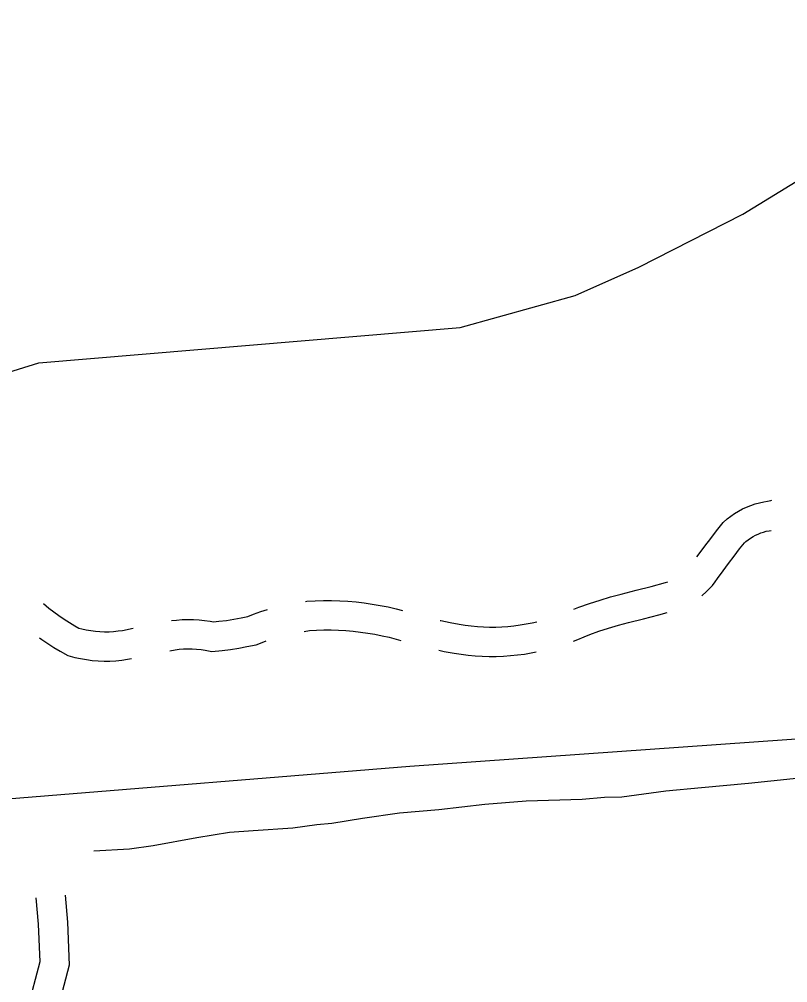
# Model space of a CAD drawing. Extents: x 3329297 to 3367176, y 649250 to 674653.
# Drawn here: x 3351148 to 3351934, y 661724 to 662709 of the extents above; entities that cross this region are included whole.
import ezdxf

# ---------------------------------------------------------------- set-up
doc = ezdxf.new("R2010")
doc.units = 0
for name, color, linetype in [('V-ROAD-CNTR', 7, 'Continuous'), ('V-SITE-OTLN', 7, 'Continuous'), ('V-TOPO-SHOR', 7, 'Continuous')]:
    doc.layers.add(name, color=color, linetype=linetype)

msp = doc.modelspace()

# ---------------------------------------------------------------- linework, layer by layer
at = {"layer": 'V-ROAD-CNTR'}
for points in [[(3351840.99, 662159.43), (3351843.38, 662162.74), (3351849.14, 662170.55), (3351854.97, 662178.3), (3351860.88, 662185.98), (3351867.68, 662194.65), (3351871.9, 662198.35), (3351875.57, 662201.2), (3351879.38, 662203.84), (3351883.35, 662206.26), (3351887.44, 662208.45), (3351891.65, 662210.4), (3351895.97, 662212.11), (3351900.38, 662213.57), (3351904.86, 662214.78), (3351909.41, 662215.73), (3351912.95, 662216.26), (3351916.53, 662217.11), (3351917.6, 662217.41)], [(3351846.06, 662119.84), (3351846.62, 662120.28), (3351850.17, 662123.42), (3351853.52, 662126.75), (3351856.68, 662130.27), (3351859.64, 662133.96), (3351862.1, 662137.42), (3351867.61, 662145.06), (3351873.19, 662152.62), (3351878.85, 662160.13), (3351884.57, 662167.58), (3351889.55, 662173.92), (3351891.02, 662175.21), (3351893.33, 662177.01), (3351895.75, 662178.68), (3351898.25, 662180.21), (3351900.83, 662181.59), (3351903.49, 662182.82), (3351906.22, 662183.9), (3351909, 662184.83), (3351911.83, 662185.59), (3351914.69, 662186.18), (3351916.72, 662186.49)], [(3351715.31, 662105.91), (3351720.1, 662108.13), (3351731.24, 662111.98), (3351741.91, 662115.39), (3351752.67, 662118.55), (3351763.45, 662121.45), (3351778.91, 662125.3), (3351794.11, 662129.27), (3351808.93, 662133.33), (3351811.14, 662134.07)], [(3351173.3, 662111.76), (3351178.77, 662107.2), (3351183.81, 662103.26), (3351188.98, 662099.48), (3351194.27, 662095.85), (3351199.67, 662092.4), (3351205.18, 662089.11), (3351209.37, 662086.78), (3351212.42, 662085.96), (3351216.98, 662084.96), (3351221.59, 662084.16), (3351226.22, 662083.57), (3351230.88, 662083.19), (3351235.54, 662083.02), (3351240.22, 662083.06), (3351244.88, 662083.31), (3351249.53, 662083.77), (3351254.02, 662084.42), (3351264.7, 662086.65)], [(3351441.09, 662113.92), (3351442.26, 662114.08), (3351451, 662114.56), (3351459.32, 662114.78), (3351467.64, 662114.77), (3351475.96, 662114.54), (3351484.27, 662114.07), (3351492.57, 662113.38), (3351500.84, 662112.46), (3351509.08, 662111.31), (3351517.29, 662109.93), (3351525.46, 662108.33), (3351533.57, 662106.5), (3351540.18, 662104.82)], [(3351303.94, 662094.38), (3351309.12, 662094.98), (3351314.87, 662095.4), (3351320.63, 662095.56), (3351326.39, 662095.48), (3351332.14, 662095.15), (3351337.87, 662094.57), (3351343.56, 662093.74), (3351346.79, 662093.12), (3351352.52, 662093.67), (3351360.15, 662094.63), (3351367.75, 662095.8), (3351375.31, 662097.19), (3351381.87, 662098.59), (3351387.93, 662100.94), (3351395.43, 662103.57), (3351402.01, 662105.63)], [(3351714.96, 662073.26), (3351719.24, 662074.92), (3351725.78, 662077.7), (3351731.34, 662080.27), (3351740.71, 662083.51), (3351750.71, 662086.71), (3351760.78, 662089.67), (3351770.96, 662092.4), (3351786.33, 662096.23), (3351801.86, 662100.29), (3351810.36, 662102.62)], [(3351578.49, 662094.56), (3351579.3, 662094.37), (3351588.69, 662092.38), (3351598.04, 662090.61), (3351604.2, 662089.64), (3351610.4, 662088.88), (3351616.61, 662088.31), (3351622.84, 662087.94), (3351629.08, 662087.77), (3351635.32, 662087.81), (3351641.56, 662088.04), (3351647.79, 662088.46), (3351653.99, 662089.09), (3351660.17, 662089.92), (3351666.43, 662090.96), (3351672.59, 662092.09), (3351677.48, 662093.15)], [(3351439.45, 662083.4), (3351445.16, 662084.2), (3351452.21, 662084.58), (3351459.71, 662084.78), (3351467.2, 662084.78), (3351474.7, 662084.56), (3351482.18, 662084.14), (3351489.65, 662083.52), (3351497.1, 662082.69), (3351504.52, 662081.65), (3351511.91, 662080.41), (3351519.26, 662078.97), (3351526.58, 662077.32), (3351533.72, 662075.5), (3351538.34, 662074.11)], [(3351169.17, 662076.8), (3351171.64, 662074.99), (3351177.7, 662070.84), (3351183.89, 662066.88), (3351190.2, 662063.11), (3351198.04, 662058.75), (3351205.32, 662056.81), (3351211.2, 662055.51), (3351217.14, 662054.49), (3351223.1, 662053.73), (3351229.11, 662053.24), (3351235.12, 662053.02), (3351241.14, 662053.07), (3351247.15, 662053.39), (3351253.15, 662053.98), (3351259.23, 662054.86), (3351263.21, 662055.69)], [(3351302.41, 662063.58), (3351307.75, 662064.62), (3351311.94, 662065.1), (3351316.39, 662065.43), (3351320.85, 662065.56), (3351325.31, 662065.49), (3351329.75, 662065.24), (3351334.18, 662064.78), (3351338.59, 662064.14), (3351345.39, 662062.85), (3351355.82, 662063.85), (3351364.3, 662064.91), (3351372.75, 662066.21), (3351381.16, 662067.76), (3351390.49, 662069.75), (3351398.32, 662072.79), (3351400.72, 662073.64)], [(3351577.37, 662064.11), (3351582.79, 662062.97), (3351592.93, 662061.04), (3351600.05, 662059.93), (3351607.19, 662059.05), (3351614.36, 662058.39), (3351621.55, 662057.97), (3351628.75, 662057.77), (3351635.95, 662057.81), (3351643.15, 662058.07), (3351650.33, 662058.57), (3351657.49, 662059.29), (3351664.62, 662060.25), (3351671.6, 662061.41), (3351676.55, 662062.32)], [(3351165.44, 661811.22), (3351167.69, 661784.33), (3351169.36, 661745.59), (3351157.06, 661698.05), (3351153.6, 661662.52), (3351152.25, 661624.76), (3351153.58, 661563.67), (3351193.57, 661176.14), (3351225.8, 660634.15)], [(3351195.34, 661813.72), (3351197.64, 661786.22), (3351199.53, 661742.41), (3351186.69, 661692.8), (3351183.55, 661660.53), (3351182.26, 661624.55), (3351183.55, 661565.54), (3351223.48, 661178.57), (3351255.75, 660635.93)]]:
    msp.add_lwpolyline(points, dxfattribs=at)
at = {"layer": 'V-SITE-OTLN'}
for points in [[(3351111.1, 662340.02), (3351168.42, 662357.68), (3351598.92, 662393.98), (3351716.36, 662426.6), (3351781.7, 662455.41), (3351887.7, 662509.78), (3352213.24, 662708.73)], [(3352038.66, 661979.99), (3351547.7, 661945.2), (3351136.35, 661912.04)]]:
    msp.add_lwpolyline(points, dxfattribs=at)
at = {"layer": 'V-TOPO-SHOR'}
msp.add_lwpolyline([(3351224.69, 661859.26), (3351261.26, 661861.06), (3351285.24, 661864.69), (3351330.04, 661872.93), (3351363.39, 661878.32), (3351387.42, 661879.85), (3351428.14, 661882.78), (3351452.66, 661885.9), (3351467.79, 661887.25), (3351499.06, 661892.6), (3351537.11, 661898.09), (3351577.31, 661901.53), (3351624.26, 661906.68), (3351666.55, 661910.16), (3351723.51, 661911.85), (3351746.48, 661913.89), (3351764.25, 661914.25), (3351809.09, 661920.4), (3351845.62, 661923.77), (3351893.64, 661928.41), (3351961.99, 661935.56)], dxfattribs=at)

doc.saveas('drawing.dxf')
